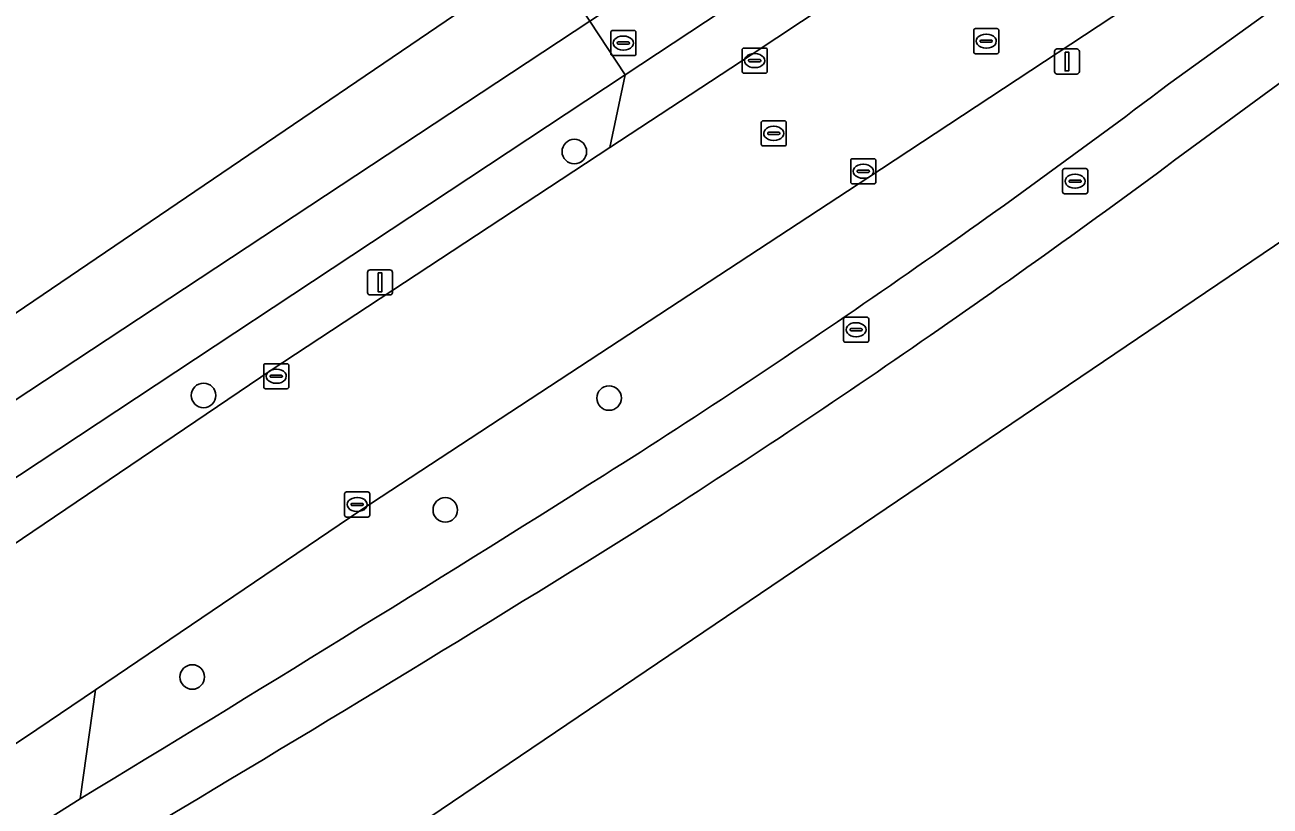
# Model space of a CAD drawing. Extents: x 156141 to 158132, y 385651 to 388333.
# Drawn here: x 157152.38 to 157201.99, y 387405.91 to 387437.05 of the extents above; entities that cross this region are included whole.
import ezdxf

# ---------------------------------------------------------------- set-up
doc = ezdxf.new("R2010")
doc.units = 0
for name, color, linetype in [('IMGEO_Berm_groen', 7, 'Continuous'), ('IMGEO_Boom', 7, 'Continuous'), ('IMGEO_Erf', 7, 'Continuous'), ('IMGEO_Fietspad_gesloten', 7, 'Continuous'), ('IMGEO_Fietspad_open', 7, 'Continuous'), ('IMGEO_Hek', 7, 'Continuous'), ('IMGEO_Kolk', 7, 'Continuous'), ('IMGEO_Lichtmast', 7, 'Continuous'), ('IMGEO_Rijbaan_lokaal_gesloten', 7, 'Continuous'), ('IMGEO_Rijbaan_lokaal_open', 7, 'Continuous'), ('IMGEO_Rioolput', 7, 'Continuous')]:
    doc.layers.add(name, color=color, linetype=linetype)

msp = doc.modelspace()

# ---------------------------------------------------------------- linework, layer by layer
at = {"layer": 'IMGEO_Berm_groen'}
for points in [[(157137.912, 387412.533), (157148.821, 387420.011), (157174.885, 387437.202), (157173.099, 387439.906), (157140.228, 387417.558), (157109.727, 387396.821), (157104.61, 387404.362), (157081.998, 387438.485), (157056.661, 387472.844), (157055.53, 387474.398), (157049.642, 387482.487), (157044.774, 387489.292), (157043.363, 387491.315), (157042.763, 387487.53), (157046.016, 387483.012), (157049.525, 387482.395), (157055.583, 387473.982), (157055.035, 387470.606), (157079.914, 387436.105), (157099.33, 387407.576), (157109.517, 387392.577), (157111.214, 387393.791), (157111.412, 387393.93), (157112.026, 387394.361)], [(157162.19, 387423.293), (157175.683, 387432.162), (157176.297, 387435.062), (157146.708, 387415.502), (157147.952, 387413.66)]]:
    msp.add_lwpolyline(points, close=True, dxfattribs=at)
for points in [[(157197.95, 387434.691), (157208.365, 387442.213), (157204.873, 387443.401), (157201.088, 387440.934), (157185.965, 387430.958), (157165.768, 387417.709), (157155.197, 387410.551), (157154.583, 387406.202)], [(157213.08, 387435.638), (157209.864, 387440.234), (157199.219, 387432.423)], [(157156.053, 387404.291), (157159.406, 387399.31), (157213.08, 387435.638)]]:
    msp.add_lwpolyline(points, dxfattribs=at)
for centre, radius, start, end in [((156995.275, 387703.127), 336.356, 302.39241, 307.05353), ((156978.21, 387728.113), 369.158, 302.52384, 306.77571), ((156427.295, 388606.272), 1403.252, 301.21746, 302.219856), ((156626.358, 388297.766), 1038.688, 300.661529, 301.994095)]:
    msp.add_arc(centre, radius, start, end, dxfattribs=at)
at = {"layer": 'IMGEO_Boom'}
for centre in [(157174.274, 387432.004), (157159.5, 387422.283), (157175.657, 387422.179), (157169.132, 387417.72), (157159.05, 387411.06)]:
    msp.add_circle(centre, 0.489, dxfattribs=at)
at = {"layer": 'IMGEO_Erf'}
for points in [[(157081.998, 387438.485), (157104.61, 387404.362), (157109.727, 387396.821), (157140.228, 387417.558), (157173.099, 387439.906), (157193.499, 387453.775), (157201.584, 387459.272), (157202.194, 387458.821), (157237.383, 387481.192), (157245.839, 387486.569), (157246.392, 387486.92), (157247.12, 387487.423), (157247.441, 387487.609), (157265.679, 387498.206), (157266.396, 387498.622), (157275.102, 387503.234), (157294.466, 387513.49), (157293.568, 387514.64), (157290.635, 387518.399), (157266.882, 387548.834)], [(157320.713, 387353.62), (157305.682, 387375.027), (157304.638, 387374.518), (157279.268, 387361.368), (157273.458, 387370.719), (157258.79, 387393.387), (157280.492, 387407.431), (157244.126, 387455.856), (157229.426, 387446.502), (157227.32, 387445.161), (157222.219, 387441.873), (157217.755, 387438.96), (157217.053, 387438.479), (157213.08, 387435.638), (157159.406, 387399.31), (157146.086, 387390.271), (157113.082, 387367.853), (157106.068, 387363.071)]]:
    msp.add_lwpolyline(points, dxfattribs=at)
at = {"layer": 'IMGEO_Fietspad_gesloten'}
for points in [[(157222.419, 387452.658), (157217.454, 387449.07), (157212.469, 387445.275), (157208.365, 387442.213), (157197.95, 387434.691)], [(157199.219, 387432.423), (157209.864, 387440.234)], [(157154.583, 387406.202), (157141.113, 387397.712)]]:
    msp.add_lwpolyline(points, dxfattribs=at)
msp.add_lwpolyline([(157176.297, 387435.062), (157174.885, 387437.202), (157148.821, 387420.011), (157137.912, 387412.533), (157112.026, 387394.361), (157113.657, 387392.275), (157145.187, 387414.455), (157146.708, 387415.502)], close=True, dxfattribs=at)
for centre, radius, start, end in [((156995.275, 387703.127), 336.356, 302.39241, 307.05353), ((156978.21, 387728.113), 369.158, 302.52384, 306.77571), ((156427.295, 388606.272), 1403.252, 301.21746, 302.219856), ((156626.358, 388297.766), 1038.688, 300.661529, 301.994095)]:
    msp.add_arc(centre, radius, start, end, dxfattribs=at)
at = {"layer": 'IMGEO_Fietspad_open'}
msp.add_lwpolyline([(157176.297, 387435.062), (157196.87, 387448.662), (157195.475, 387450.783), (157174.885, 387437.202)], close=True, dxfattribs=at)
at = {"layer": 'IMGEO_Hek'}
for points in [[(157140.228, 387417.558), (157173.099, 387439.906)], [(157159.406, 387399.31), (157213.08, 387435.638)]]:
    msp.add_lwpolyline(points, dxfattribs=at)
at = {"layer": 'IMGEO_Kolk'}
for p, q in [((157180.959, 387435.204), (157180.959, 387436.056)), ((157181.034, 387436.13), (157181.886, 387436.13)), ((157181.96, 387436.056), (157181.96, 387435.204)), ((157181.218, 387435.624), (157181.218, 387435.636)), ((157181.656, 387435.587), (157181.258, 387435.587)), ((157181.261, 387435.673), (157181.659, 387435.673)), ((157181.447, 387435.91), (157181.472, 387435.91)), ((157181.702, 387435.636), (157181.702, 387435.624)), ((157181.886, 387435.13), (157181.034, 387435.13)), ((157181.47, 387435.35), (157181.445, 387435.35)), ((157185.285, 387430.793), (157185.285, 387431.645)), ((157185.36, 387431.719), (157186.212, 387431.719)), ((157185.773, 387431.499), (157185.798, 387431.499)), ((157186.286, 387431.645), (157186.286, 387430.793)), ((157185.544, 387431.213), (157185.544, 387431.225)), ((157185.982, 387431.176), (157185.584, 387431.176)), ((157185.587, 387431.262), (157185.985, 387431.262)), ((157186.028, 387431.225), (157186.028, 387431.213)), ((157186.212, 387430.719), (157185.36, 387430.719)), ((157185.796, 387430.939), (157185.771, 387430.939)), ((157161.972, 387423.548), (157162.824, 387423.548)), ((157161.897, 387422.622), (157161.897, 387423.474)), ((157162.156, 387423.042), (157162.156, 387423.054)), ((157162.199, 387423.091), (157162.597, 387423.091)), ((157162.385, 387423.328), (157162.41, 387423.328)), ((157162.64, 387423.054), (157162.64, 387423.042)), ((157162.898, 387423.474), (157162.898, 387422.622)), ((157162.824, 387422.548), (157161.972, 387422.548)), ((157162.594, 387423.005), (157162.196, 387423.005)), ((157162.408, 387422.768), (157162.383, 387422.768)), ((157165.121, 387417.511), (157165.121, 387418.363)), ((157165.196, 387418.437), (157166.048, 387418.437)), ((157165.609, 387418.217), (157165.634, 387418.217)), ((157166.122, 387418.363), (157166.122, 387417.511)), ((157165.38, 387417.931), (157165.38, 387417.943)), ((157165.818, 387417.894), (157165.42, 387417.894)), ((157165.423, 387417.98), (157165.821, 387417.98)), ((157165.632, 387417.657), (157165.607, 387417.657)), ((157165.864, 387417.943), (157165.864, 387417.931)), ((157166.048, 387417.437), (157165.196, 387417.437))]:
    msp.add_line(p, q, dxfattribs=at)
for points in [[(157180.959, 387435.204), (157180.959, 387436.056)], [(157181.034, 387436.13), (157181.886, 387436.13)], [(157181.96, 387436.056), (157181.96, 387435.204)], [(157181.886, 387435.13), (157181.034, 387435.13)], [(157185.285, 387430.793), (157185.285, 387431.645)], [(157185.36, 387431.719), (157186.212, 387431.719)], [(157186.286, 387431.645), (157186.286, 387430.793)], [(157186.212, 387430.719), (157185.36, 387430.719)], [(157161.972, 387423.548), (157162.824, 387423.548)], [(157161.897, 387422.622), (157161.897, 387423.474)], [(157162.898, 387423.474), (157162.898, 387422.622)], [(157162.824, 387422.548), (157161.972, 387422.548)], [(157165.121, 387417.511), (157165.121, 387418.363)], [(157165.196, 387418.437), (157166.048, 387418.437)], [(157166.122, 387418.363), (157166.122, 387417.511)], [(157166.048, 387417.437), (157165.196, 387417.437)]]:
    msp.add_lwpolyline(points, dxfattribs=at)
for centre, radius, start, end in [((157181.036, 387436.054), 0.0765, 91.552, 178.448), ((157181.036, 387436.054), 0.0765, 91.552, 178.448), ((157181.884, 387436.054), 0.0765, 1.552, 88.448), ((157181.884, 387436.054), 0.0765, 1.552, 88.448), ((157181.258, 387435.633), 0.0403, 85.8775, 175.7526), ((157181.255, 387435.623), 0.0366, 178.938, 274.7102), ((157181.659, 387435.63), 0.043, 264.8664, 352.4533), ((157181.663, 387435.635), 0.0386, 1.7309, 96.639), ((157181.036, 387435.206), 0.0765, 181.552, 268.448), ((157181.036, 387435.206), 0.0765, 181.552, 268.448), ((157181.884, 387435.206), 0.0765, 271.552, 358.448), ((157181.884, 387435.206), 0.0765, 271.552, 358.448), ((157185.362, 387431.643), 0.0765, 91.552, 178.448), ((157185.362, 387431.643), 0.0765, 91.552, 178.448), ((157186.21, 387431.643), 0.0765, 1.552, 88.448), ((157186.21, 387431.643), 0.0765, 1.552, 88.448), ((157185.584, 387431.222), 0.0403, 85.8775, 175.7526), ((157185.581, 387431.212), 0.0366, 178.938, 274.7102), ((157185.985, 387431.219), 0.043, 264.8664, 352.4533), ((157185.989, 387431.224), 0.0386, 1.7309, 96.639), ((157185.362, 387430.795), 0.0765, 181.552, 268.448), ((157185.362, 387430.795), 0.0765, 181.552, 268.448), ((157186.21, 387430.795), 0.0765, 271.552, 358.448), ((157186.21, 387430.795), 0.0765, 271.552, 358.448), ((157161.974, 387423.472), 0.0765, 91.552, 178.448), ((157161.974, 387423.472), 0.0765, 91.552, 178.448), ((157162.822, 387423.472), 0.0765, 1.552, 88.448), ((157162.822, 387423.472), 0.0765, 1.552, 88.448), ((157162.196, 387423.051), 0.0403, 85.8775, 175.7526), ((157162.601, 387423.053), 0.0386, 1.7309, 96.639), ((157161.974, 387422.624), 0.0765, 181.552, 268.448), ((157161.974, 387422.624), 0.0765, 181.552, 268.448), ((157162.193, 387423.041), 0.0366, 178.938, 274.7102), ((157162.597, 387423.048), 0.043, 264.8664, 352.4533), ((157162.822, 387422.624), 0.0765, 271.552, 358.448), ((157162.822, 387422.624), 0.0765, 271.552, 358.448), ((157165.198, 387418.361), 0.0765, 91.552, 178.448), ((157165.198, 387418.361), 0.0765, 91.552, 178.448), ((157166.046, 387418.361), 0.0765, 1.552, 88.448), ((157166.046, 387418.361), 0.0765, 1.552, 88.448), ((157165.42, 387417.94), 0.0403, 85.8775, 175.7526), ((157165.417, 387417.93), 0.0366, 178.938, 274.7102), ((157165.821, 387417.937), 0.043, 264.8664, 352.4533), ((157165.825, 387417.942), 0.0386, 1.7309, 96.639), ((157165.198, 387417.513), 0.0765, 181.552, 268.448), ((157165.198, 387417.513), 0.0765, 181.552, 268.448), ((157166.046, 387417.513), 0.0765, 271.552, 358.448), ((157166.046, 387417.513), 0.0765, 271.552, 358.448)]:
    msp.add_arc(centre, radius, start, end, dxfattribs=at)
for centre, major_axis, ratio, start_param, end_param in [((157181.446, 387435.63), (-0.387, 0.002), 0.722429, 4.712389, 7.853982), ((157181.471, 387435.63), (-0.39, 0.002), 0.717154, 1.570796, 4.712389), ((157185.772, 387431.219), (-0.387, 0.002), 0.722429, 4.712389, 7.853982), ((157185.797, 387431.219), (-0.39, 0.002), 0.717154, 1.570796, 4.712389), ((157162.384, 387423.048), (-0.387, 0.002), 0.722429, 4.712389, 7.853982), ((157162.409, 387423.048), (-0.39, 0.002), 0.717154, 1.570796, 4.712389), ((157165.608, 387417.937), (-0.387, 0.002), 0.722429, 4.712389, 7.853982), ((157165.633, 387417.937), (-0.39, 0.002), 0.717154, 1.570796, 4.712389)]:
    msp.add_ellipse(centre, major_axis=major_axis, ratio=ratio, start_param=start_param, end_param=end_param, dxfattribs=at)
at = {"layer": 'IMGEO_Lichtmast'}
for p, q in [((157193.403, 387435.194), (157193.403, 387435.994)), ((157193.403, 387435.994), (157193.403, 387435.194)), ((157193.503, 387436.094), (157194.293, 387436.094)), ((157194.293, 387436.094), (157193.503, 387436.094)), ((157194.393, 387435.994), (157194.393, 387435.194)), ((157194.393, 387435.194), (157194.393, 387435.994)), ((157194.293, 387435.094), (157193.503, 387435.094)), ((157193.503, 387435.094), (157194.293, 387435.094)), ((157166.036, 387426.389), (157166.036, 387427.189)), ((157166.036, 387427.189), (157166.036, 387426.389)), ((157166.136, 387427.289), (157166.926, 387427.289)), ((157166.926, 387427.289), (157166.136, 387427.289)), ((157167.026, 387427.189), (157167.026, 387426.389)), ((157167.026, 387426.389), (157167.026, 387427.189)), ((157166.926, 387426.289), (157166.136, 387426.289)), ((157166.136, 387426.289), (157166.926, 387426.289))]:
    msp.add_line(p, q, dxfattribs=at)
for points in [[(157193.823, 387435.969), (157193.973, 387435.969), (157193.973, 387435.219), (157193.823, 387435.219), (157193.823, 387435.969)], [(157166.456, 387427.164), (157166.606, 387427.164), (157166.606, 387426.414), (157166.456, 387426.414), (157166.456, 387427.164)]]:
    msp.add_lwpolyline(points, dxfattribs=at)
for centre, start, end in [((157193.503, 387435.994), 90, 180), ((157193.503, 387435.994), 90, 180), ((157194.293, 387435.994), 0, 90), ((157194.293, 387435.994), 360, 90), ((157193.503, 387435.194), 180, 270), ((157193.503, 387435.194), 180, 270), ((157194.293, 387435.194), 270, 0), ((157194.293, 387435.194), 270, 0), ((157166.136, 387427.189), 90, 180), ((157166.136, 387427.189), 90, 180), ((157166.926, 387427.189), 0, 90), ((157166.926, 387427.189), 360, 90), ((157166.136, 387426.389), 180, 270), ((157166.136, 387426.389), 180, 270), ((157166.926, 387426.389), 270, 0), ((157166.926, 387426.389), 270, 0)]:
    msp.add_arc(centre, 0.1, start, end, dxfattribs=at)
at = {"layer": 'IMGEO_Rijbaan_lokaal_gesloten'}
for points in [[(157229.266, 387467.349), (157215.855, 387458.646), (157199.789, 387448.095), (157197.407, 387446.531), (157181.319, 387435.867), (157175.683, 387432.162), (157162.19, 387423.293), (157147.952, 387413.66), (157146.436, 387412.609)], [(157150.029, 387407.093), (157152.404, 387408.66), (157155.197, 387410.551), (157165.768, 387417.709), (157185.965, 387430.958), (157201.088, 387440.934), (157204.873, 387443.401), (157211.013, 387447.401), (157215.155, 387450.1), (157218.471, 387452.261), (157222.93, 387455.155), (157233.52, 387462.029)]]:
    msp.add_lwpolyline(points, dxfattribs=at)
at = {"layer": 'IMGEO_Rijbaan_lokaal_open'}
msp.add_lwpolyline([(157199.789, 387448.095), (157196.87, 387448.662), (157176.297, 387435.062), (157175.683, 387432.162), (157181.319, 387435.867), (157197.407, 387446.531)], close=True, dxfattribs=at)
msp.add_lwpolyline([(157137.554, 387398.385), (157141.113, 387397.712), (157154.583, 387406.202), (157155.197, 387410.551), (157152.404, 387408.66), (157150.029, 387407.093)], dxfattribs=at)
at = {"layer": 'IMGEO_Rioolput'}
for p, q in [((157175.725, 387435.904), (157175.725, 387436.756)), ((157175.8, 387436.83), (157176.652, 387436.83)), ((157176.213, 387436.61), (157176.238, 387436.61)), ((157176.726, 387436.756), (157176.726, 387435.904)), ((157190.184, 387435.98), (157190.184, 387436.832)), ((157190.259, 387436.906), (157191.111, 387436.906)), ((157190.486, 387436.449), (157190.884, 387436.449)), ((157190.672, 387436.686), (157190.697, 387436.686)), ((157191.185, 387436.832), (157191.185, 387435.98)), ((157175.984, 387436.324), (157175.984, 387436.336)), ((157176.422, 387436.287), (157176.024, 387436.287)), ((157176.027, 387436.373), (157176.425, 387436.373)), ((157176.236, 387436.05), (157176.211, 387436.05)), ((157176.468, 387436.336), (157176.468, 387436.324)), ((157190.443, 387436.4), (157190.443, 387436.412)), ((157190.881, 387436.363), (157190.483, 387436.363)), ((157190.695, 387436.126), (157190.67, 387436.126)), ((157190.927, 387436.412), (157190.927, 387436.4)), ((157176.652, 387435.83), (157175.8, 387435.83)), ((157191.111, 387435.906), (157190.259, 387435.906)), ((157181.717, 387432.305), (157181.717, 387433.157)), ((157181.792, 387433.231), (157182.644, 387433.231)), ((157182.205, 387433.011), (157182.23, 387433.011)), ((157182.718, 387433.157), (157182.718, 387432.305)), ((157181.976, 387432.725), (157181.976, 387432.737)), ((157182.414, 387432.688), (157182.016, 387432.688)), ((157182.019, 387432.774), (157182.417, 387432.774)), ((157182.46, 387432.737), (157182.46, 387432.725)), ((157182.644, 387432.231), (157181.792, 387432.231)), ((157182.228, 387432.451), (157182.203, 387432.451)), ((157193.724, 387430.397), (157193.724, 387431.249)), ((157193.799, 387431.323), (157194.651, 387431.323)), ((157194.212, 387431.103), (157194.237, 387431.103)), ((157194.725, 387431.249), (157194.725, 387430.397)), ((157193.983, 387430.817), (157193.983, 387430.829)), ((157194.421, 387430.78), (157194.023, 387430.78)), ((157194.026, 387430.866), (157194.424, 387430.866)), ((157194.235, 387430.543), (157194.21, 387430.543)), ((157194.467, 387430.829), (157194.467, 387430.817)), ((157194.651, 387430.323), (157193.799, 387430.323)), ((157184.999, 387424.477), (157184.999, 387425.329)), ((157185.074, 387425.403), (157185.926, 387425.403)), ((157185.487, 387425.183), (157185.512, 387425.183)), ((157186, 387425.329), (157186, 387424.477)), ((157185.258, 387424.897), (157185.258, 387424.909)), ((157185.696, 387424.86), (157185.298, 387424.86)), ((157185.301, 387424.946), (157185.699, 387424.946)), ((157185.51, 387424.623), (157185.485, 387424.623)), ((157185.742, 387424.909), (157185.742, 387424.897)), ((157185.926, 387424.403), (157185.074, 387424.403))]:
    msp.add_line(p, q, dxfattribs=at)
for points in [[(157175.725, 387435.904), (157175.725, 387436.756)], [(157175.8, 387436.83), (157176.652, 387436.83)], [(157176.726, 387436.756), (157176.726, 387435.904)], [(157190.184, 387435.98), (157190.184, 387436.832)], [(157190.259, 387436.906), (157191.111, 387436.906)], [(157191.185, 387436.832), (157191.185, 387435.98)], [(157176.652, 387435.83), (157175.8, 387435.83)], [(157191.111, 387435.906), (157190.259, 387435.906)], [(157181.717, 387432.305), (157181.717, 387433.157)], [(157181.792, 387433.231), (157182.644, 387433.231)], [(157182.718, 387433.157), (157182.718, 387432.305)], [(157182.644, 387432.231), (157181.792, 387432.231)], [(157193.724, 387430.397), (157193.724, 387431.249)], [(157193.799, 387431.323), (157194.651, 387431.323)], [(157194.725, 387431.249), (157194.725, 387430.397)], [(157194.651, 387430.323), (157193.799, 387430.323)], [(157184.999, 387424.477), (157184.999, 387425.329)], [(157185.074, 387425.403), (157185.926, 387425.403)], [(157186, 387425.329), (157186, 387424.477)], [(157185.926, 387424.403), (157185.074, 387424.403)]]:
    msp.add_lwpolyline(points, dxfattribs=at)
for centre, radius, start, end in [((157175.802, 387436.754), 0.0765, 91.552, 178.448), ((157175.802, 387436.754), 0.0765, 91.552, 178.448), ((157176.65, 387436.754), 0.0765, 1.552, 88.448), ((157176.65, 387436.754), 0.0765, 1.552, 88.448), ((157190.261, 387436.83), 0.0765, 91.552, 178.448), ((157190.261, 387436.83), 0.0765, 91.552, 178.448), ((157190.483, 387436.409), 0.0403, 85.8775, 175.7526), ((157190.888, 387436.411), 0.0386, 1.7309, 96.639), ((157191.109, 387436.83), 0.0765, 1.552, 88.448), ((157191.109, 387436.83), 0.0765, 1.552, 88.448), ((157176.024, 387436.333), 0.0403, 85.8775, 175.7526), ((157176.021, 387436.323), 0.0366, 178.938, 274.7102), ((157176.425, 387436.33), 0.043, 264.8664, 352.4533), ((157176.429, 387436.335), 0.0386, 1.7309, 96.639), ((157190.261, 387435.982), 0.0765, 181.552, 268.448), ((157190.261, 387435.982), 0.0765, 181.552, 268.448), ((157190.48, 387436.399), 0.0366, 178.938, 274.7102), ((157190.884, 387436.406), 0.043, 264.8664, 352.4533), ((157191.109, 387435.982), 0.0765, 271.552, 358.448), ((157191.109, 387435.982), 0.0765, 271.552, 358.448), ((157175.802, 387435.906), 0.0765, 181.552, 268.448), ((157175.802, 387435.906), 0.0765, 181.552, 268.448), ((157176.65, 387435.906), 0.0765, 271.552, 358.448), ((157176.65, 387435.906), 0.0765, 271.552, 358.448), ((157181.794, 387433.155), 0.0765, 91.552, 178.448), ((157181.794, 387433.155), 0.0765, 91.552, 178.448), ((157182.642, 387433.155), 0.0765, 1.552, 88.448), ((157182.642, 387433.155), 0.0765, 1.552, 88.448), ((157182.016, 387432.734), 0.0403, 85.8775, 175.7526), ((157182.013, 387432.724), 0.0366, 178.938, 274.7102), ((157182.417, 387432.731), 0.043, 264.8664, 352.4533), ((157182.421, 387432.736), 0.0386, 1.7309, 96.639), ((157181.794, 387432.307), 0.0765, 181.552, 268.448), ((157181.794, 387432.307), 0.0765, 181.552, 268.448), ((157182.642, 387432.307), 0.0765, 271.552, 358.448), ((157182.642, 387432.307), 0.0765, 271.552, 358.448), ((157193.801, 387431.247), 0.0765, 91.552, 178.448), ((157193.801, 387431.247), 0.0765, 91.552, 178.448), ((157194.649, 387431.247), 0.0765, 1.552, 88.448), ((157194.649, 387431.247), 0.0765, 1.552, 88.448), ((157194.023, 387430.826), 0.0403, 85.8775, 175.7526), ((157194.02, 387430.816), 0.0366, 178.938, 274.7102), ((157194.424, 387430.823), 0.043, 264.8664, 352.4533), ((157194.428, 387430.828), 0.0386, 1.7309, 96.639), ((157193.801, 387430.399), 0.0765, 181.552, 268.448), ((157193.801, 387430.399), 0.0765, 181.552, 268.448), ((157194.649, 387430.399), 0.0765, 271.552, 358.448), ((157194.649, 387430.399), 0.0765, 271.552, 358.448), ((157185.076, 387425.327), 0.0765, 91.552, 178.448), ((157185.076, 387425.327), 0.0765, 91.552, 178.448), ((157185.924, 387425.327), 0.0765, 1.552, 88.448), ((157185.924, 387425.327), 0.0765, 1.552, 88.448), ((157185.298, 387424.906), 0.0403, 85.8775, 175.7526), ((157185.295, 387424.896), 0.0366, 178.938, 274.7102), ((157185.699, 387424.903), 0.043, 264.8664, 352.4533), ((157185.703, 387424.908), 0.0386, 1.7309, 96.639), ((157185.076, 387424.479), 0.0765, 181.552, 268.448), ((157185.076, 387424.479), 0.0765, 181.552, 268.448), ((157185.924, 387424.479), 0.0765, 271.552, 358.448), ((157185.924, 387424.479), 0.0765, 271.552, 358.448)]:
    msp.add_arc(centre, radius, start, end, dxfattribs=at)
for centre, major_axis, ratio, start_param, end_param in [((157176.212, 387436.33), (-0.387, 0.002), 0.722429, 4.712389, 7.853982), ((157176.237, 387436.33), (-0.39, 0.002), 0.717154, 1.570796, 4.712389), ((157190.671, 387436.406), (-0.387, 0.002), 0.722429, 4.712389, 7.853982), ((157190.696, 387436.406), (-0.39, 0.002), 0.717154, 1.570796, 4.712389), ((157182.204, 387432.731), (-0.387, 0.002), 0.722429, 4.712389, 7.853982), ((157182.229, 387432.731), (-0.39, 0.002), 0.717154, 1.570796, 4.712389), ((157194.211, 387430.823), (-0.387, 0.002), 0.722429, 4.712389, 7.853982), ((157194.236, 387430.823), (-0.39, 0.002), 0.717154, 1.570796, 4.712389), ((157185.486, 387424.903), (-0.387, 0.002), 0.722429, 4.712389, 7.853982), ((157185.511, 387424.903), (-0.39, 0.002), 0.717154, 1.570796, 4.712389)]:
    msp.add_ellipse(centre, major_axis=major_axis, ratio=ratio, start_param=start_param, end_param=end_param, dxfattribs=at)

doc.saveas('drawing.dxf')
